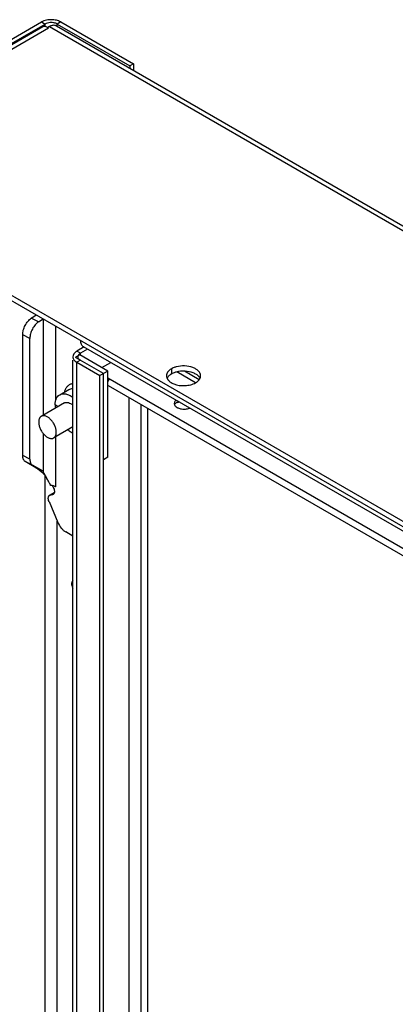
# Model space of a CAD drawing. Header units: inches. Extents: x 6 to 353, y 6 to 228.
# Tile 337 of 372: x 331.3 to 334.86, y 202.46 to 211.78. Entities that reach past the tile are written whole.
import ezdxf

# ---------------------------------------------------------------- set-up
doc = ezdxf.new("R2010")
doc.units = ezdxf.units.IN
doc.header["$LTSCALE"] = 19.946667
doc.header["$MEASUREMENT"] = 0
doc.layers.get('0').update_dxf_attribs({"linetype": 'CONTINUOUS'})
doc.layers.add('03_ALL_AXES', color=7, linetype='CONTINUOUS')

msp = doc.modelspace()

# ---------------------------------------------------------------- linework, layer by layer
at = {"color": 7, "linetype": 'Continuous'}
for p, q in [((317.552, 203.6948), (331.5116, 211.7543)), ((317.5852, 203.6756), (331.5448, 211.7351)), ((317.6592, 203.7056), (331.5242, 211.7105)), ((317.7337, 203.705), (331.5788, 211.6984)), ((331.5116, 211.7543), (331.5448, 211.7351)), ((331.5448, 211.7105), (331.5448, 211.7351)), ((331.5873, 211.7106), (331.5724, 211.7021)), ((331.5724, 211.7021), (331.5724, 211.6984)), ((331.5788, 211.6984), (331.5724, 211.7021)), ((331.5873, 211.7106), (346.8891, 202.8763)), ((331.6518, 211.717), (346.9536, 202.8827)), ((331.694, 211.7543), (331.6608, 211.7351)), ((331.6608, 211.717), (331.6608, 211.7351)), ((331.6608, 211.7351), (332.3488, 211.3379)), ((331.694, 211.7543), (332.382, 211.3571)), ((332.382, 211.3571), (332.3488, 211.3379)), ((332.3488, 211.3379), (332.3488, 211.3146)), ((332.382, 211.3571), (332.382, 211.2954)), ((331.4151, 208.9503), (331.4588, 208.9793)), ((331.483, 208.9162), (331.4151, 208.9503)), ((331.483, 208.9162), (331.5262, 208.9449)), ((331.5267, 208.9446), (331.5267, 208.0316)), ((331.6452, 208.8763), (331.6452, 208.1703)), ((331.3331, 207.6505), (331.3331, 208.7938)), ((331.401, 208.7597), (331.3331, 208.7938)), ((331.401, 207.6164), (331.401, 208.7597)), ((331.9067, 208.682), (343.6693, 201.891)), ((331.8751, 208.6035), (331.8326, 208.579)), ((331.9161, 208.6786), (331.8461, 208.6382)), ((331.8793, 208.619), (331.8461, 208.6382)), ((331.8581, 208.5977), (331.8563, 208.5931)), ((332.1402, 208.4504), (331.8751, 208.6035)), ((331.9476, 208.6584), (331.8793, 208.619)), ((331.8793, 208.6035), (331.8793, 208.619)), ((331.8083, 198.7271), (331.8083, 208.552)), ((332.0978, 208.4259), (331.8326, 208.579)), ((331.8793, 208.552), (331.8461, 208.5328)), ((331.8461, 198.7053), (331.8461, 208.5328)), ((331.8461, 208.5328), (332.0646, 208.4067)), ((332.0834, 208.4832), (332.1672, 208.5316)), ((332.1402, 208.4504), (332.0646, 208.4067)), ((332.0646, 198.5792), (332.0646, 208.4067)), ((332.0978, 198.56), (332.0978, 208.4259)), ((332.1402, 207.6339), (332.1402, 208.4504)), ((332.9691, 208.3384), (332.7908, 208.4414)), ((333.0028, 208.368), (332.8641, 208.4481)), ((332.1402, 208.3846), (343.5285, 201.8097)), ((332.1469, 208.3521), (332.1402, 208.356)), ((332.1418, 208.3147), (343.4687, 201.7752)), ((332.3396, 198.4204), (332.3396, 208.2005)), ((332.4542, 198.3542), (332.4542, 208.1343)), ((332.515, 208.0992), (332.515, 198.3191)), ((331.5267, 207.8598), (331.5267, 207.5012)), ((331.6452, 207.8274), (331.6452, 207.3538)), ((331.401, 207.6164), (331.3331, 207.6505)), ((331.425, 207.5602), (331.3571, 207.5943)), ((331.4588, 207.5353), (331.3571, 207.5943)), ((332.1402, 207.6339), (332.0978, 207.6094)), ((331.5267, 207.5012), (331.425, 207.5602)), ((331.4761, 207.5237), (331.4588, 207.5353)), ((331.4588, 207.5353), (331.5267, 207.5012)), ((331.5448, 198.8792), (331.5448, 207.4598)), ((331.5883, 207.2751), (331.6324, 207.3005)), ((331.6301, 207.2925), (331.6044, 207.2777)), ((331.5824, 207.2142), (331.6661, 207.0168)), ((331.6608, 198.8123), (331.6608, 207.0293)), ((331.8083, 206.8881), (331.7403, 206.9274))]:
    msp.add_line(p, q, dxfattribs=at)
msp.add_lwpolyline([(331.4761, 207.5237), (331.4937, 207.511), (331.523, 207.4853), (331.5483, 207.4558), (331.5628, 207.4333)], dxfattribs=at)
for centre, radius, start, end in [((331.6108, 211.597), 0.1783, 70.27586, 76.61627), ((331.5244, 211.6051), 0.1079, 63.13627, 64.7848), ((331.5207, 211.5979), 0.1161, 59.97603, 63.11788), ((331.6028, 211.6105), 0.1385, 81.18668, 98.81359), ((332.1935, 208.3252), 0.0597, 144.66838, 155.29133), ((330.6134, 206.8643), 1.1063, 27.03133, 28.17238), ((331.5885, 207.2344), 0.1331, 79.81975, 85.51273)]:
    msp.add_arc(centre, radius, start, end, dxfattribs=at)
for points in [[(331.5328, 211.7642), (331.5255, 211.7615), (331.5183, 211.7582), (331.5116, 211.7543)], [(331.6521, 211.7705), (331.636, 211.7743), (331.6194, 211.7761), (331.6028, 211.7761)], [(331.694, 211.7543), (331.6867, 211.7585), (331.679, 211.762), (331.671, 211.7649)], [(331.5567, 211.7408), (331.5526, 211.7392), (331.5486, 211.7373), (331.5448, 211.7351)], [(331.5816, 211.7474), (331.5731, 211.7461), (331.5647, 211.7439), (331.5567, 211.7408)], [(331.8563, 208.5931), (331.8556, 208.5907), (331.8553, 208.5881), (331.8553, 208.5855)], [(331.8553, 208.5855), (331.8553, 208.5813), (331.8563, 208.577), (331.8581, 208.5732)], [(331.8703, 208.5582), (331.8731, 208.5559), (331.8761, 208.5538), (331.8793, 208.552)]]:
    msp.add_open_spline(points, degree=3, dxfattribs=at)
for points, knots in [([(331.6028, 211.7761), (331.5967, 211.7761), (331.5729, 211.7751), (331.5493, 211.7703), (331.5328, 211.7642)], [0, 0, 0, 0, 0.258816, 1, 1, 1, 1]), ([(331.5242, 211.7105), (331.5303, 211.714), (331.5479, 211.7156), (331.5627, 211.7079), (331.5704, 211.7028)], [0, 0, 0, 0, 0.432094, 1, 1, 1, 1]), ([(331.6222, 211.7228), (331.6194, 211.7225), (331.6071, 211.7204), (331.5955, 211.7154), (331.5873, 211.7106)], [0, 0, 0, 0, 0.230658, 1, 1, 1, 1]), ([(331.6518, 211.717), (331.6496, 211.7182), (331.6404, 211.7226), (331.6299, 211.7235), (331.6222, 211.7228)], [0, 0, 0, 0, 0.240575, 1, 1, 1, 1]), ([(331.6608, 211.7351), (331.6582, 211.7366), (331.6466, 211.7424), (331.6339, 211.7458), (331.624, 211.7474)], [0, 0, 0, 0, 0.231066, 1, 1, 1, 1]), ([(331.3331, 208.7938), (331.3331, 208.8083), (331.3381, 208.839), (331.3556, 208.8825), (331.3812, 208.9214), (331.4033, 208.9425), (331.4151, 208.9503)], [0, 0, 0, 0, 0.239476, 0.504453, 0.767021, 1, 1, 1, 1]), ([(331.483, 208.9162), (331.4712, 208.9084), (331.4491, 208.8873), (331.4235, 208.8484), (331.4061, 208.8049), (331.401, 208.7742), (331.401, 208.7597)], [0, 0, 0, 0, 0.232979, 0.495547, 0.760524, 1, 1, 1, 1]), ([(331.88, 208.741), (331.88, 208.7287), (331.883, 208.7058), (331.898, 208.687), (331.9067, 208.682)], [0, 0, 0, 0, 0.550759, 1, 1, 1, 1]), ([(331.8181, 208.6139), (331.8165, 208.6118), (331.8111, 208.6032), (331.8083, 208.5929), (331.8083, 208.5855)], [0, 0, 0, 0, 0.266354, 1, 1, 1, 1]), ([(331.8461, 208.6382), (331.8432, 208.6365), (331.8327, 208.6298), (331.8233, 208.6213), (331.8181, 208.6139)], [0, 0, 0, 0, 0.270578, 1, 1, 1, 1]), ([(331.8793, 208.619), (331.8769, 208.6176), (331.8685, 208.6121), (331.8612, 208.6043), (331.8581, 208.5977)], [0, 0, 0, 0, 0.277738, 1, 1, 1, 1]), ([(331.8083, 208.5855), (331.8083, 208.5754), (331.8171, 208.553), (331.8354, 208.539), (331.8461, 208.5328)], [0, 0, 0, 0, 0.44924, 1, 1, 1, 1]), ([(331.8581, 208.5732), (331.8587, 208.5719), (331.8619, 208.5662), (331.8664, 208.5614), (331.8703, 208.5582)], [0, 0, 0, 0, 0.233206, 1, 1, 1, 1]), ([(332.1593, 208.3735), (332.158, 208.3728), (332.1524, 208.369), (332.1478, 208.364), (332.1448, 208.3598)], [0, 0, 0, 0, 0.228744, 1, 1, 1, 1]), ([(331.3571, 207.5943), (331.3533, 207.5965), (331.346, 207.6028), (331.3385, 207.616), (331.334, 207.6323), (331.3331, 207.6442), (331.3331, 207.6505)], [0, 0, 0, 0, 0.210132, 0.44095, 0.703177, 1, 1, 1, 1]), ([(331.401, 207.6164), (331.401, 207.6101), (331.4019, 207.5982), (331.4064, 207.5819), (331.4139, 207.5687), (331.4212, 207.5624), (331.425, 207.5602)], [0, 0, 0, 0, 0.296823, 0.55905, 0.789868, 1, 1, 1, 1]), ([(331.5628, 207.4333), (331.5562, 207.4451), (331.5436, 207.4674), (331.5318, 207.4901), (331.5267, 207.5012)], [0, 0, 0, 0, 0.526173, 1, 1, 1, 1]), ([(331.5887, 207.3866), (331.5865, 207.3907), (331.578, 207.4063), (331.5693, 207.4218), (331.5628, 207.4333)], [0, 0, 0, 0, 0.258405, 1, 1, 1, 1]), ([(331.6452, 207.3538), (331.6428, 207.3552), (331.6323, 207.3605), (331.6209, 207.3638), (331.612, 207.3654)], [0, 0, 0, 0, 0.233241, 1, 1, 1, 1]), ([(331.6121, 207.3655), (331.616, 207.3605), (331.6228, 207.3499), (331.6301, 207.333), (331.6338, 207.3162), (331.6337, 207.3052), (331.6328, 207.3002)], [0, 0, 0, 0, 0.269424, 0.535577, 0.782953, 1, 1, 1, 1]), ([(331.6328, 207.3002), (331.6321, 207.296), (331.6296, 207.2882), (331.6237, 207.2821), (331.6205, 207.2803)], [0, 0, 0, 0, 0.534833, 1, 1, 1, 1]), ([(331.5824, 207.2142), (331.5798, 207.2204), (331.5759, 207.2326), (331.5747, 207.2482), (331.5766, 207.2591), (331.5792, 207.2659), (331.5831, 207.2713), (331.5865, 207.2741), (331.5883, 207.2751)], [0, 0, 0, 0, 0.307437, 0.579177, 0.698465, 0.806662, 0.905894, 1, 1, 1, 1]), ([(331.5883, 207.2751), (331.5906, 207.2764), (331.5959, 207.2782), (331.6016, 207.2781), (331.6044, 207.2777)], [0, 0, 0, 0, 0.480011, 1, 1, 1, 1]), ([(331.6205, 207.2803), (331.6182, 207.2789), (331.6129, 207.2771), (331.6072, 207.2772), (331.6044, 207.2777)], [0, 0, 0, 0, 0.480075, 1, 1, 1, 1]), ([(331.6661, 207.0168), (331.6741, 206.9979), (331.6901, 206.9715), (331.7173, 206.9431), (331.7325, 206.9319), (331.7403, 206.9274)], [0, 0, 0, 0, 0.522826, 0.771917, 1, 1, 1, 1]), ([(331.8108, 206.4694), (331.8016, 206.4641), (331.7944, 206.4437), (331.7983, 206.4183), (331.8036, 206.4036), (331.8072, 206.3964)], [0, 0, 0, 0, 0.408967, 0.687679, 1, 1, 1, 1])]:
    msp.add_open_spline(points, degree=3, knots=knots, dxfattribs=at)
at = {"layer": '03_ALL_AXES', "color": 7, "linetype": 'Continuous'}
for p, q in [((329.9606, 209.8978), (343.7492, 201.9371)), ((329.9606, 209.8488), (343.7068, 201.9126)), ((332.7413, 208.4712), (332.7413, 208.4222)), ((331.6834, 208.2259), (331.7701, 208.276)), ((331.7284, 208.148), (331.5092, 208.0214)), ((331.6694, 208.1139), (331.6403, 208.1307)), ((331.8083, 207.9216), (331.6272, 207.817))]:
    msp.add_line(p, q, dxfattribs=at)
for centre, radius, start, end in [((332.7482, 208.4053), 0.0542, 171.40423, 180.02811), ((332.9628, 208.4053), 0.0542, 351.40423, 0.02811), ((332.8608, 208.2493), 0.1594, 261.22221, 278.77806)]:
    msp.add_arc(centre, radius, start, end, dxfattribs=at)
for points, knots in [([(333.017, 208.4053), (333.017, 208.4132), (333.0131, 208.43), (332.9971, 208.4521), (332.9728, 208.4708), (332.9295, 208.4909), (332.8656, 208.5019), (332.8127, 208.4967), (332.7872, 208.4898)], [0, 0, 0, 0, 0.087232, 0.184044, 0.295672, 0.422614, 0.708159, 1, 1, 1, 1]), ([(332.694, 208.4053), (332.694, 208.4031), (332.6946, 208.3939), (332.6975, 208.3849), (332.7006, 208.3788)], [0, 0, 0, 0, 0.244781, 1, 1, 1, 1]), ([(332.7048, 208.4388), (332.7034, 208.4368), (332.6987, 208.429), (332.6956, 208.4201), (332.6946, 208.4134)], [0, 0, 0, 0, 0.262095, 1, 1, 1, 1]), ([(332.7413, 208.4712), (332.7374, 208.469), (332.7237, 208.4602), (332.7114, 208.4487), (332.7048, 208.4388)], [0, 0, 0, 0, 0.272372, 1, 1, 1, 1]), ([(332.7413, 208.4222), (332.738, 208.4204), (332.7262, 208.413), (332.7155, 208.4037), (332.7091, 208.3957)], [0, 0, 0, 0, 0.268125, 1, 1, 1, 1]), ([(332.7872, 208.4898), (332.783, 208.4887), (332.7672, 208.4839), (332.7518, 208.4773), (332.7413, 208.4712)], [0, 0, 0, 0, 0.263268, 1, 1, 1, 1]), ([(332.7872, 208.4408), (332.7846, 208.4401), (332.7743, 208.4371), (332.7642, 208.4334), (332.7569, 208.4302)], [0, 0, 0, 0, 0.257361, 1, 1, 1, 1]), ([(332.9481, 208.4327), (332.9233, 208.4427), (332.8689, 208.4531), (332.8139, 208.448), (332.7872, 208.4408)], [0, 0, 0, 0, 0.492405, 1, 1, 1, 1]), ([(332.9878, 208.4098), (332.985, 208.4121), (332.9727, 208.4212), (332.959, 208.4283), (332.9481, 208.4327)], [0, 0, 0, 0, 0.233874, 1, 1, 1, 1]), ([(333.0103, 208.3828), (333.0091, 208.3853), (333.003, 208.3954), (332.9947, 208.4041), (332.9878, 208.4098)], [0, 0, 0, 0, 0.234163, 1, 1, 1, 1]), ([(331.7315, 208.2538), (331.7339, 208.2644), (331.7406, 208.2841), (331.7575, 208.3093), (331.7804, 208.3268), (331.7985, 208.3324), (331.8077, 208.3339)], [0, 0, 0, 0, 0.276753, 0.526702, 0.762184, 1, 1, 1, 1]), ([(332.7091, 208.3957), (332.7081, 208.3944), (332.7041, 208.3893), (332.7009, 208.3836), (332.6989, 208.3793)], [0, 0, 0, 0, 0.259767, 1, 1, 1, 1]), ([(332.7006, 208.3788), (332.7019, 208.3763), (332.7079, 208.3662), (332.7162, 208.3576), (332.7232, 208.3518)], [0, 0, 0, 0, 0.234163, 1, 1, 1, 1]), ([(332.7232, 208.3518), (332.7259, 208.3495), (332.7382, 208.3404), (332.752, 208.3333), (332.7628, 208.3289)], [0, 0, 0, 0, 0.233874, 1, 1, 1, 1]), ([(332.7628, 208.3289), (332.7962, 208.3154), (332.8522, 208.3081), (332.9224, 208.3185), (332.9554, 208.3311), (332.9697, 208.3394)], [0, 0, 0, 0, 0.508474, 0.766632, 1, 1, 1, 1]), ([(332.9697, 208.3394), (332.9746, 208.3422), (332.9915, 208.3533), (333.0061, 208.369), (333.012, 208.3824)], [0, 0, 0, 0, 0.279986, 1, 1, 1, 1]), ([(331.6403, 208.1307), (331.6403, 208.1412), (331.6419, 208.1613), (331.65, 208.1888), (331.6637, 208.2111), (331.6765, 208.2219), (331.6834, 208.2259)], [0, 0, 0, 0, 0.289744, 0.549073, 0.782216, 1, 1, 1, 1]), ([(331.6834, 208.2259), (331.6874, 208.2282), (331.6961, 208.2321), (331.7154, 208.2365), (331.7427, 208.235), (331.7763, 208.223), (331.7977, 208.2097), (331.8083, 208.2018)], [0, 0, 0, 0, 0.104109, 0.210933, 0.440956, 0.7031, 1, 1, 1, 1]), ([(331.7701, 208.276), (331.7757, 208.2792), (331.788, 208.2842), (331.8011, 208.2857), (331.8078, 208.2857)], [0, 0, 0, 0, 0.488375, 1, 1, 1, 1]), ([(331.6403, 208.1307), (331.6403, 208.1281), (331.6405, 208.1176), (331.6415, 208.1071), (331.6426, 208.0992)], [0, 0, 0, 0, 0.242102, 1, 1, 1, 1]), ([(331.7284, 208.148), (331.7335, 208.151), (331.7462, 208.1547), (331.7668, 208.1521), (331.7883, 208.1427), (331.8017, 208.1328), (331.8083, 208.127)], [0, 0, 0, 0, 0.204725, 0.433318, 0.698282, 1, 1, 1, 1]), ([(332.7838, 208.1752), (332.7811, 208.1731), (332.7724, 208.1648), (332.7668, 208.1527), (332.7668, 208.1441)], [0, 0, 0, 0, 0.282815, 1, 1, 1, 1]), ([(332.7727, 208.1252), (332.7739, 208.1233), (332.7798, 208.1156), (332.7878, 208.1095), (332.7943, 208.1057)], [0, 0, 0, 0, 0.229746, 1, 1, 1, 1]), ([(332.7943, 208.1539), (332.7927, 208.153), (332.7867, 208.1493), (332.7812, 208.1448), (332.7778, 208.141)], [0, 0, 0, 0, 0.26584, 1, 1, 1, 1]), ([(332.7943, 208.1057), (332.7973, 208.104), (332.8106, 208.0974), (332.8251, 208.0935), (332.8364, 208.0917)], [0, 0, 0, 0, 0.231048, 1, 1, 1, 1]), ([(332.8851, 208.0917), (332.8877, 208.0921), (332.8978, 208.0939), (332.9076, 208.0968), (332.9146, 208.0997)], [0, 0, 0, 0, 0.25895, 1, 1, 1, 1]), ([(331.5092, 208.0214), (331.5072, 208.0203), (331.5035, 208.0177), (331.4986, 208.0129), (331.4944, 208.0071), (331.4909, 208.0005), (331.4881, 207.9932), (331.4854, 207.9821), (331.4847, 207.9734), (331.4847, 207.9674)], [0, 0, 0, 0, 0.108048, 0.218132, 0.332107, 0.451504, 0.577464, 0.710721, 1, 1, 1, 1]), ([(331.4847, 207.9674), (331.4847, 207.9625), (331.4854, 207.9524), (331.4881, 207.937), (331.4926, 207.9213), (331.5007, 207.9001), (331.5116, 207.8799), (331.525, 207.8613), (331.5359, 207.8486), (331.5475, 207.8374), (331.5596, 207.828), (331.5718, 207.8205), (331.584, 207.8151), (331.5959, 207.812), (331.6073, 207.8111), (331.6178, 207.8127), (331.6243, 207.8153), (331.6272, 207.817)], [0, 0, 0, 0, 0.062402, 0.12876, 0.198373, 0.270371, 0.417389, 0.490435, 0.561742, 0.630359, 0.695466, 0.756432, 0.812886, 0.864802, 0.912592, 0.95718, 1, 1, 1, 1]), ([(331.6516, 207.871), (331.6516, 207.8759), (331.6509, 207.886), (331.6482, 207.9014), (331.6438, 207.9171), (331.6357, 207.9383), (331.6247, 207.9585), (331.6113, 207.9771), (331.6004, 207.9898), (331.5888, 208.001), (331.5768, 208.0104), (331.5645, 208.0179), (331.5523, 208.0233), (331.5404, 208.0265), (331.5291, 208.0273), (331.5185, 208.0258), (331.5121, 208.0231), (331.5092, 208.0214)], [0, 0, 0, 0, 0.062402, 0.12876, 0.198373, 0.270371, 0.417389, 0.490435, 0.561742, 0.630359, 0.695466, 0.756432, 0.812886, 0.864802, 0.912592, 0.95718, 1, 1, 1, 1]), ([(331.6272, 207.817), (331.6291, 207.8181), (331.6328, 207.8207), (331.6377, 207.8256), (331.642, 207.8313), (331.6455, 207.8379), (331.6482, 207.8452), (331.6509, 207.8563), (331.6516, 207.8651), (331.6516, 207.871)], [0, 0, 0, 0, 0.108048, 0.218132, 0.332107, 0.451504, 0.577464, 0.710721, 1, 1, 1, 1]), ([(331.7613, 207.8937), (331.7651, 207.8907), (331.7798, 207.8798), (331.7959, 207.8707), (331.8083, 207.8656)], [0, 0, 0, 0, 0.264813, 1, 1, 1, 1])]:
    msp.add_open_spline(points, degree=3, knots=knots, dxfattribs=at)
for points in [[(332.7569, 208.4302), (332.7516, 208.4278), (332.7463, 208.4252), (332.7413, 208.4222)], [(333.012, 208.3824), (333.0141, 208.3871), (333.0156, 208.3921), (333.0164, 208.3972)], [(332.7668, 208.1441), (332.7668, 208.1405), (332.7674, 208.1369), (332.7686, 208.1335)], [(332.7686, 208.1335), (332.7696, 208.1306), (332.771, 208.1278), (332.7727, 208.1252)], [(332.8098, 208.1611), (332.8045, 208.1591), (332.7992, 208.1568), (332.7943, 208.1539)], [(332.8209, 208.1553), (332.8118, 208.1536), (332.8029, 208.1512), (332.7943, 208.1481)]]:
    msp.add_open_spline(points, degree=3, dxfattribs=at)

doc.saveas('drawing.dxf')
